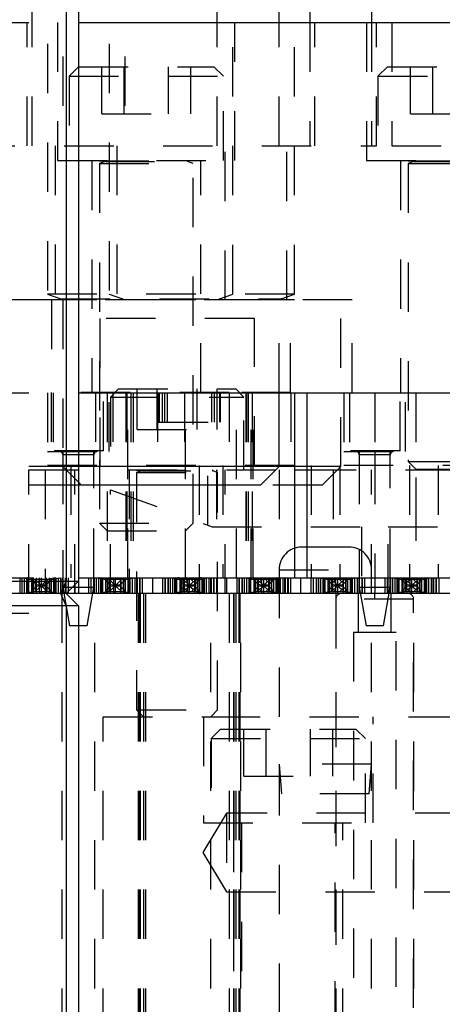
# Model space of a CAD drawing. Header units: inches. Extents: x 1880 to 2363, y -453 to -54.
# Tile 428 of 656: x 1901.809 to 1902.664, y -150.311 to -148.316. Entities that reach past the tile are written whole.
import ezdxf

# ---------------------------------------------------------------- set-up
doc = ezdxf.new("R2010")
doc.units = ezdxf.units.IN
doc.header["$LTSCALE"] = 0.5
doc.header["$MEASUREMENT"] = 0
doc.linetypes.add('HIDDEN', pattern=[0.225, 0.15, -0.075])
doc.layers.add('SID-M-H', color=4, linetype='HIDDEN')
doc.layers.add('SID-M-S', color=105, linetype='Continuous')

msp = doc.modelspace()

# ---------------------------------------------------------------- linework, layer by layer
at = {"layer": 'SID-M-H'}
for p, q in [((1901.89642, -147.79046), (1901.89642, -148.57171)), ((1902.02142, -147.79046), (1902.02142, -148.57171)), ((1902.20892, -148.57171), (1902.20892, -147.79046)), ((1902.33392, -148.57171), (1902.33392, -147.79046)), ((1901.83392, -148.57171), (1901.83392, -148.07171)), ((1901.86517, -148.16496), (1901.86517, -148.87194)), ((1901.99017, -148.16496), (1901.99017, -148.87194)), ((1902.24017, -148.87194), (1902.24017, -148.16496)), ((1902.36517, -148.87194), (1902.36517, -148.16496)), ((1900.92767, -148.32171), (1901.92767, -148.32171)), ((1901.82417, -148.57171), (1901.82417, -148.32171)), ((1901.88567, -148.32171), (1901.88567, -148.60171)), ((1902.24467, -148.60171), (1902.24467, -148.32171)), ((1902.39642, -148.32171), (1902.39642, -148.57171)), ((1902.40617, -148.57171), (1902.40617, -148.32171)), ((1902.51067, -148.32171), (1902.51067, -148.60171)), ((1902.52142, -148.32171), (1902.52142, -148.57171)), ((1902.53117, -148.57171), (1902.53117, -148.32171)), ((1902.56217, -148.32171), (1902.56217, -148.57171)), ((1901.92817, -148.41171), (1901.90917, -148.43071)), ((1901.92817, -148.41171), (1902.20217, -148.41171)), ((1901.97496, -148.50671), (1901.97496, -148.41171)), ((1902.02006, -148.50671), (1902.02006, -148.41171)), ((1902.11027, -148.50671), (1902.11027, -148.41171)), ((1902.15538, -148.50671), (1902.15538, -148.41171)), ((1902.22117, -148.43071), (1902.20217, -148.41171)), ((1902.55317, -148.41171), (1902.53417, -148.43071)), ((1902.55317, -148.41171), (1902.82717, -148.41171)), ((1902.59996, -148.50671), (1902.59996, -148.41171)), ((1902.64506, -148.50671), (1902.64506, -148.41171)), ((1901.90917, -148.43071), (1902.22117, -148.43071)), ((1901.90917, -148.43071), (1901.90917, -148.60171)), ((1902.22117, -148.60171), (1902.22117, -148.43071)), ((1902.53417, -148.43071), (1902.84617, -148.43071)), ((1902.53417, -148.43071), (1902.53417, -148.60171)), ((1901.97496, -148.50671), (1902.15538, -148.50671)), ((1902.59996, -148.50671), (1902.78038, -148.50671)), ((1901.69917, -148.57171), (1902.53117, -148.57171)), ((1901.88067, -148.57171), (1901.88067, -148.88371)), ((1902.00567, -148.57171), (1902.00567, -148.88371)), ((1902.22467, -148.88371), (1902.22467, -148.57171)), ((1902.34967, -148.88371), (1902.34967, -148.57171)), ((1902.56217, -148.57171), (1903.09317, -148.57171)), ((1901.88567, -148.60171), (1902.24467, -148.60171)), ((1901.95467, -148.60171), (1901.95467, -149.07171)), ((1901.97017, -148.60171), (1901.97017, -148.6021)), ((1901.97017, -148.6021), (1902.16017, -148.6021)), ((1901.98147, -148.60363), (1901.97017, -148.60774)), ((1901.97017, -148.60774), (1902.16017, -148.60774)), ((1901.97017, -148.60774), (1901.97017, -149.33621)), ((1901.98147, -148.60363), (1902.14886, -148.60363)), ((1902.16017, -148.60774), (1902.14886, -148.60363)), ((1902.16017, -148.6021), (1902.16017, -148.60171)), ((1902.16017, -149.33621), (1902.16017, -148.60774)), ((1902.17567, -149.07171), (1902.17567, -148.60171)), ((1902.51067, -148.60171), (1902.86967, -148.60171)), ((1902.57967, -148.60171), (1902.57967, -149.07171)), ((1902.59517, -148.60171), (1902.59517, -148.6021)), ((1902.59517, -148.6021), (1902.78517, -148.6021)), ((1902.60647, -148.60363), (1902.59517, -148.60774)), ((1902.59517, -148.60774), (1902.78517, -148.60774)), ((1902.59517, -148.60774), (1902.59517, -149.21121)), ((1902.60647, -148.60363), (1902.77386, -148.60363)), ((1902.36517, -148.87194), (1901.86517, -148.87194)), ((1901.86517, -148.87194), (1901.89222, -148.88178)), ((1901.99017, -148.87194), (1902.01722, -148.88178)), ((1902.21311, -148.88178), (1902.24017, -148.87194)), ((1902.33811, -148.88178), (1902.36517, -148.87194)), ((1902.48217, -148.88371), (1901.74817, -148.88371)), ((1902.36517, -148.88331), (1901.86517, -148.88331)), ((1901.86517, -148.88331), (1901.86517, -148.88371)), ((1901.87317, -148.88371), (1901.87317, -149.07171)), ((1901.89222, -148.88178), (1902.33632, -148.88178)), ((1901.89642, -148.88371), (1901.89642, -149.22121)), ((1901.99017, -148.88331), (1901.99017, -148.88371)), ((1902.24017, -148.88371), (1902.24017, -148.88331)), ((1902.33392, -149.07171), (1902.33392, -148.88371)), ((1902.35717, -149.07171), (1902.35717, -148.88371)), ((1902.36517, -148.88371), (1902.36517, -148.88331)), ((1902.45892, -149.22121), (1902.45892, -148.88371)), ((1902.48217, -149.07171), (1902.48217, -148.88371)), ((1902.28392, -148.92171), (1901.97142, -148.92171)), ((1901.97142, -148.92171), (1901.97142, -149.21921)), ((1902.28392, -149.21921), (1902.28392, -148.92171)), ((1900.92767, -149.07171), (1901.92767, -149.07171)), ((1901.86517, -149.07171), (1901.86517, -149.19071)), ((1902.2328, -149.07121), (1901.87253, -149.07121)), ((1901.87253, -149.07121), (1901.87253, -149.25871)), ((1901.87649, -149.07171), (1901.87649, -149.18982)), ((1901.9626, -149.07121), (1901.9626, -149.25871)), ((1901.97885, -149.18982), (1901.97885, -149.07171)), ((1901.98567, -149.07171), (1901.98567, -149.44671)), ((1901.99017, -149.19071), (1901.99017, -149.07171)), ((1902.00907, -149.0642), (1901.99267, -149.0806)), ((1901.99753, -149.07121), (1901.99753, -149.25871)), ((1902.00907, -149.0642), (1902.24627, -149.0642)), ((1902.02379, -149.07171), (1902.02379, -149.44671)), ((1902.02573, -149.07171), (1902.02573, -149.44671)), ((1902.02767, -149.44671), (1902.02767, -149.07171)), ((1902.0342, -149.07171), (1902.0342, -149.44671)), ((1902.03862, -149.07171), (1902.03862, -149.44671)), ((1902.04648, -149.1462), (1902.04648, -149.0642)), ((1902.08707, -149.1462), (1902.08707, -149.0642)), ((1902.0876, -149.07121), (1902.0876, -149.25871)), ((1902.09017, -149.07171), (1902.09017, -149.13171)), ((1902.09199, -149.13171), (1902.09199, -149.07171)), ((1902.09767, -149.13171), (1902.09767, -149.07171)), ((1902.10267, -149.13171), (1902.10267, -149.07171)), ((1902.10767, -149.07171), (1902.10767, -149.13171)), ((1902.14273, -149.07121), (1902.14273, -149.25871)), ((1902.14467, -149.44671), (1902.14467, -149.07171)), ((1902.16826, -149.1462), (1902.16826, -149.0642)), ((1902.19767, -149.13171), (1902.19767, -149.07171)), ((1902.20267, -149.07171), (1902.20267, -149.13171)), ((1902.20767, -149.07171), (1902.20767, -149.13171)), ((1902.20886, -149.1462), (1902.20886, -149.0642)), ((1902.21334, -149.07171), (1902.21334, -149.13171)), ((1902.21517, -149.13171), (1902.21517, -149.07171)), ((1902.3578, -149.07121), (1902.2328, -149.07121)), ((1902.2328, -149.07121), (1902.2328, -149.25871)), ((1902.26267, -149.0806), (1902.24627, -149.0642)), ((1902.24767, -149.44671), (1902.24767, -149.07171)), ((1902.26671, -149.07171), (1902.26671, -149.44671)), ((1902.26767, -149.07171), (1902.26767, -149.44671)), ((1902.26773, -149.07121), (1902.26773, -149.25871)), ((1902.27113, -149.07171), (1902.27113, -149.44671)), ((1902.27767, -149.44671), (1902.27767, -149.07171)), ((1902.27961, -149.07171), (1902.27961, -149.44671)), ((1902.28154, -149.44671), (1902.28154, -149.07171)), ((1902.3578, -149.07121), (1902.3578, -149.25871)), ((1902.46517, -149.07171), (1902.46517, -149.19071)), ((1902.47649, -149.07171), (1902.47649, -149.18982)), ((1902.52767, -149.07171), (1902.52767, -149.18982)), ((1902.57885, -149.18982), (1902.57885, -149.07171)), ((1902.59017, -149.19071), (1902.59017, -149.07171)), ((1902.61067, -149.07171), (1902.61067, -149.44671)), ((1901.99267, -149.0806), (1902.26267, -149.0806)), ((1901.99267, -149.0806), (1901.99267, -149.2282)), ((1902.26267, -149.2282), (1902.26267, -149.0806)), ((1902.09017, -149.13171), (1902.21517, -149.13171)), ((1902.04648, -149.1462), (1902.20886, -149.1462)), ((1901.86517, -149.19071), (1901.99017, -149.19071)), ((1901.97885, -149.18982), (1901.87649, -149.18982)), ((1901.89617, -149.19071), (1901.89617, -149.44671)), ((1901.95917, -149.44671), (1901.95917, -149.19071)), ((1902.46517, -149.19071), (1902.59017, -149.19071)), ((1902.57885, -149.18982), (1902.47649, -149.18982)), ((1902.49617, -149.19071), (1902.49617, -149.44671)), ((1902.55917, -149.44671), (1902.55917, -149.19071)), ((1901.95916, -149.19769), (1901.89617, -149.19769)), ((1901.89617, -149.19769), (1901.89617, -149.46541)), ((1901.95916, -149.46541), (1901.95916, -149.19769)), ((1902.55916, -149.19769), (1902.49617, -149.19769)), ((1902.49617, -149.19769), (1902.49617, -149.46541)), ((1902.52767, -149.19769), (1902.52767, -149.4467)), ((1902.55916, -149.46541), (1902.55916, -149.19769)), ((1902.59517, -149.21121), (1902.78517, -149.21121)), ((1902.59517, -149.21121), (1902.61067, -149.22671)), ((1902.36517, -149.21921), (1898.17767, -149.21921)), ((1901.92767, -149.22121), (1901.77142, -149.22121)), ((1901.82767, -149.4782), (1901.82767, -149.2282)), ((1901.82767, -149.2282), (1902.36517, -149.2282)), ((1901.86057, -149.2282), (1901.86057, -149.4782)), ((1901.89642, -149.22121), (1901.93392, -149.25871)), ((1901.91216, -149.21921), (1901.91216, -149.44671)), ((1901.92067, -149.4782), (1901.92067, -149.2282)), ((1902.03067, -149.2282), (1902.03067, -149.4782)), ((1902.04567, -149.2282), (1902.04567, -149.2286)), ((1902.04567, -149.2286), (1902.20967, -149.2286)), ((1902.05547, -149.23012), (1902.04567, -149.23369)), ((1902.04567, -149.23369), (1902.20967, -149.23369)), ((1902.04567, -149.23369), (1902.04567, -149.7142)), ((1902.05547, -149.23012), (1902.19986, -149.23012)), ((1902.17246, -149.21921), (1902.17246, -149.44671)), ((1902.19002, -149.34019), (1902.19002, -149.2282)), ((1902.20967, -149.23369), (1902.19986, -149.23012)), ((1902.20712, -149.2282), (1902.20712, -149.3432)), ((1902.20967, -149.2286), (1902.20967, -149.2282)), ((1902.20967, -149.7142), (1902.20967, -149.23369)), ((1902.22034, -149.21921), (1902.22034, -149.44671)), ((1902.22467, -149.4782), (1902.22467, -149.2282)), ((1902.36517, -149.22121), (1902.33392, -149.22121)), ((1902.33392, -149.2282), (1902.33392, -150.4782)), ((1905.96517, -149.21921), (1902.39017, -149.21921)), ((1902.45892, -149.22121), (1902.39017, -149.22121)), ((1902.39017, -149.2282), (1905.42767, -149.2282)), ((1902.39922, -149.21921), (1902.39922, -149.44671)), ((1902.42142, -149.25871), (1902.45892, -149.22121)), ((1902.44382, -149.2282), (1902.44382, -149.3432)), ((1902.4572, -149.21921), (1902.4572, -149.44671)), ((1902.52142, -150.4782), (1902.52142, -149.2282)), ((1902.59813, -149.21921), (1902.59813, -149.44671)), ((1902.61067, -149.22671), (1902.76967, -149.22671)), ((1902.61151, -149.3432), (1902.61151, -149.2282)), ((1902.65611, -149.21921), (1902.65611, -149.44671)), ((1901.92767, -149.25871), (1901.80892, -149.25871)), ((1901.99251, -149.4782), (1901.99251, -149.2683)), ((1901.99251, -149.2683), (1902.1983, -149.3432)), ((1902.42142, -149.25871), (1902.29642, -149.25871)), ((1901.97017, -149.33621), (1902.16017, -149.33621)), ((1901.97017, -149.33621), (1901.98567, -149.35171)), ((1902.14467, -149.35171), (1902.16017, -149.33621)), ((1901.98567, -149.35171), (1902.14467, -149.35171)), ((1902.1983, -149.3432), (1902.50054, -149.3432)), ((1902.50054, -149.3432), (1902.50054, -149.4782)), ((1902.5548, -149.4782), (1902.5548, -149.3432)), ((1902.5548, -149.3432), (1903.10054, -149.3432)), ((1902.47542, -149.38445), (1902.37992, -149.38445)), ((1902.33392, -149.43045), (1902.52142, -149.43045)), ((1900.53771, -149.44671), (1901.92767, -149.44671)), ((1901.80892, -149.44671), (1901.80892, -149.4782)), ((1901.81017, -149.4782), (1901.81017, -149.44671)), ((1901.81351, -149.44671), (1901.81351, -149.4782)), ((1901.81542, -149.44671), (1901.83245, -149.44995)), ((1901.81814, -149.44671), (1901.81814, -149.4782)), ((1901.82314, -149.4782), (1901.82314, -149.44671)), ((1901.82317, -149.44671), (1901.82317, -149.4782)), ((1901.82355, -149.4782), (1901.82355, -149.44671)), ((1901.84076, -149.44988), (1901.82414, -149.44671)), ((1901.82561, -149.4782), (1901.82561, -149.44671)), ((1901.82708, -149.4782), (1901.82708, -149.44671)), ((1901.87288, -149.44995), (1901.83245, -149.44995)), ((1901.83276, -149.44995), (1901.83276, -149.47495)), ((1901.83317, -149.44995), (1901.83317, -149.47495)), ((1901.83347, -149.45177), (1901.83317, -149.45115)), ((1901.83347, -149.45177), (1901.83347, -149.47314)), ((1901.84207, -149.46037), (1901.83347, -149.45177)), ((1901.83704, -149.4782), (1901.83704, -149.44671)), ((1901.84076, -149.47503), (1901.84076, -149.44988)), ((1901.84106, -149.44995), (1901.84076, -149.44988)), ((1901.84117, -149.47495), (1901.84117, -149.44995)), ((1901.84117, -149.45095), (1901.84974, -149.45952)), ((1901.84192, -149.44671), (1901.84192, -149.4782)), ((1901.84917, -149.4782), (1901.84917, -149.44671)), ((1901.85217, -149.44671), (1901.85217, -149.4782)), ((1901.8556, -149.45952), (1901.86417, -149.45095)), ((1901.87186, -149.45177), (1901.86327, -149.46037)), ((1901.86341, -149.4782), (1901.86341, -149.44671)), ((1901.86417, -149.47495), (1901.86417, -149.44995)), ((1901.86458, -149.44988), (1901.86427, -149.44995)), ((1901.88119, -149.44671), (1901.86458, -149.44988)), ((1901.86458, -149.47503), (1901.86458, -149.44988)), ((1901.86829, -149.44671), (1901.86829, -149.4782)), ((1901.87217, -149.45115), (1901.87186, -149.45177)), ((1901.87186, -149.45177), (1901.87186, -149.47314)), ((1901.87217, -149.44995), (1901.87217, -149.47495)), ((1901.87258, -149.44995), (1901.87258, -149.47495)), ((1901.87288, -149.44995), (1901.88991, -149.44671)), ((1901.87826, -149.4782), (1901.87826, -149.44671)), ((1901.87972, -149.44671), (1901.87972, -149.4782)), ((1901.88178, -149.44671), (1901.88178, -149.4782)), ((1901.88217, -149.44671), (1901.88217, -149.4782)), ((1901.88219, -149.4782), (1901.88219, -149.44671)), ((1901.88719, -149.4782), (1901.88719, -149.44671)), ((1901.89182, -149.44671), (1901.89182, -149.4782)), ((1901.89517, -149.44671), (1901.89517, -149.4782)), ((1901.89641, -149.44671), (1901.89641, -149.4782)), ((1901.90188, -149.4782), (1901.90188, -149.44671)), ((1901.90217, -149.44671), (1901.90217, -149.4782)), ((1901.90717, -149.44671), (1901.90717, -149.4782)), ((1901.92767, -149.4532), (1901.92767, -149.4782)), ((1901.94817, -149.44671), (1901.94817, -149.4782)), ((1901.95317, -149.44671), (1901.95317, -149.4782)), ((1901.95345, -149.4782), (1901.95345, -149.44671)), ((1901.95892, -149.44671), (1901.95892, -149.4782)), ((1901.96017, -149.4782), (1901.96017, -149.44671)), ((1901.96351, -149.44671), (1901.96351, -149.4782)), ((1901.96542, -149.44671), (1901.98245, -149.44995)), ((1901.96814, -149.44671), (1901.96814, -149.4782)), ((1901.97314, -149.4782), (1901.97314, -149.44671)), ((1901.97317, -149.44671), (1901.97317, -149.4782)), ((1901.97355, -149.4782), (1901.97355, -149.44671)), ((1901.99076, -149.44988), (1901.97414, -149.44671)), ((1901.97561, -149.4782), (1901.97561, -149.44671)), ((1901.97708, -149.4782), (1901.97708, -149.44671)), ((1902.02288, -149.44995), (1901.98245, -149.44995)), ((1901.98276, -149.44995), (1901.98276, -149.47495)), ((1901.98317, -149.44995), (1901.98317, -149.47495)), ((1901.98347, -149.45177), (1901.98317, -149.45115)), ((1901.98347, -149.45177), (1901.98347, -149.47314)), ((1901.99207, -149.46037), (1901.98347, -149.45177)), ((1901.98704, -149.4782), (1901.98704, -149.44671)), ((1901.99076, -149.47503), (1901.99076, -149.44988)), ((1901.99106, -149.44995), (1901.99076, -149.44988)), ((1901.99117, -149.47495), (1901.99117, -149.44995)), ((1901.99117, -149.45095), (1901.99974, -149.45952)), ((1901.99192, -149.44671), (1901.99192, -149.4782)), ((1901.99917, -149.4782), (1901.99917, -149.44671)), ((1902.00217, -149.44671), (1902.00217, -149.4782)), ((1902.0056, -149.45952), (1902.01417, -149.45095)), ((1902.02186, -149.45177), (1902.01327, -149.46037)), ((1902.01341, -149.4782), (1902.01341, -149.44671)), ((1902.01417, -149.47495), (1902.01417, -149.44995)), ((1902.01458, -149.44988), (1902.01427, -149.44995)), ((1902.03119, -149.44671), (1902.01458, -149.44988)), ((1902.01458, -149.47503), (1902.01458, -149.44988)), ((1902.01829, -149.44671), (1902.01829, -149.4782)), ((1902.02217, -149.45115), (1902.02186, -149.45177)), ((1902.02186, -149.45177), (1902.02186, -149.47314)), ((1902.02217, -149.44995), (1902.02217, -149.47495)), ((1902.02258, -149.44995), (1902.02258, -149.47495)), ((1902.02288, -149.44995), (1902.03991, -149.44671)), ((1902.02826, -149.4782), (1902.02826, -149.44671)), ((1902.02972, -149.44671), (1902.02972, -149.4782)), ((1902.03178, -149.44671), (1902.03178, -149.4782)), ((1902.03217, -149.44671), (1902.03217, -149.4782)), ((1902.03219, -149.4782), (1902.03219, -149.44671)), ((1902.03719, -149.4782), (1902.03719, -149.44671)), ((1902.04182, -149.44671), (1902.04182, -149.4782)), ((1902.04517, -149.44671), (1902.04517, -149.4782)), ((1902.04641, -149.44671), (1902.04641, -149.4782)), ((1902.05188, -149.4782), (1902.05188, -149.44671)), ((1902.05217, -149.44671), (1902.05217, -149.4782)), ((1902.05717, -149.44671), (1902.05717, -149.4782)), ((1902.07767, -149.44671), (1902.07767, -149.4782)), ((1902.09817, -149.44671), (1902.09817, -149.4782)), ((1902.10317, -149.44671), (1902.10317, -149.4782)), ((1902.10345, -149.4782), (1902.10345, -149.44671)), ((1902.10892, -149.44671), (1902.10892, -149.4782)), ((1902.11017, -149.4782), (1902.11017, -149.44671)), ((1902.11351, -149.44671), (1902.11351, -149.4782)), ((1902.11542, -149.44671), (1902.13245, -149.44995)), ((1902.11814, -149.44671), (1902.11814, -149.4782)), ((1902.12314, -149.4782), (1902.12314, -149.44671)), ((1902.12317, -149.44671), (1902.12317, -149.4782)), ((1902.12355, -149.4782), (1902.12355, -149.44671)), ((1902.14076, -149.44988), (1902.12414, -149.44671)), ((1902.12561, -149.4782), (1902.12561, -149.44671)), ((1902.12708, -149.4782), (1902.12708, -149.44671)), ((1902.17288, -149.44995), (1902.13245, -149.44995)), ((1902.13276, -149.44995), (1902.13276, -149.47495)), ((1902.13317, -149.44995), (1902.13317, -149.47495)), ((1902.13347, -149.45177), (1902.13317, -149.45115)), ((1902.13347, -149.45177), (1902.13347, -149.47314)), ((1902.14207, -149.46037), (1902.13347, -149.45177)), ((1902.13704, -149.4782), (1902.13704, -149.44671)), ((1902.14327, -149.45471), (1902.13966, -149.4511)), ((1902.14076, -149.47503), (1902.14076, -149.44988)), ((1902.14106, -149.44995), (1902.14076, -149.44988)), ((1902.14117, -149.45781), (1902.14902, -149.44995)), ((1902.14117, -149.47495), (1902.14117, -149.44995)), ((1902.14192, -149.44671), (1902.14192, -149.4782)), ((1902.14427, -149.45471), (1902.14327, -149.45471)), ((1902.14459, -149.45438), (1902.14974, -149.45952)), ((1902.14917, -149.4782), (1902.14917, -149.44671)), ((1902.15217, -149.44671), (1902.15217, -149.4782)), ((1902.1556, -149.45952), (1902.16074, -149.45438)), ((1902.15631, -149.44995), (1902.16417, -149.45781)), ((1902.16206, -149.45471), (1902.16106, -149.45471)), ((1902.16567, -149.4511), (1902.16206, -149.45471)), ((1902.17186, -149.45177), (1902.16327, -149.46037)), ((1902.16341, -149.4782), (1902.16341, -149.44671)), ((1902.16417, -149.47495), (1902.16417, -149.44995)), ((1902.16458, -149.44988), (1902.16427, -149.44995)), ((1902.18119, -149.44671), (1902.16458, -149.44988)), ((1902.16458, -149.47503), (1902.16458, -149.44988)), ((1902.16829, -149.44671), (1902.16829, -149.4782)), ((1902.17217, -149.45115), (1902.17186, -149.45177)), ((1902.17186, -149.45177), (1902.17186, -149.47314)), ((1902.17217, -149.44995), (1902.17217, -149.47495)), ((1902.17258, -149.44995), (1902.17258, -149.47495)), ((1902.17288, -149.44995), (1902.18991, -149.44671)), ((1902.17826, -149.4782), (1902.17826, -149.44671)), ((1902.17972, -149.44671), (1902.17972, -149.4782)), ((1902.18178, -149.44671), (1902.18178, -149.4782)), ((1902.18217, -149.44671), (1902.18217, -149.4782)), ((1902.18219, -149.4782), (1902.18219, -149.44671)), ((1902.18719, -149.4782), (1902.18719, -149.44671)), ((1902.19182, -149.44671), (1902.19182, -149.4782)), ((1902.19517, -149.44671), (1902.19517, -149.4782)), ((1902.19641, -149.44671), (1902.19641, -149.4782)), ((1902.20188, -149.4782), (1902.20188, -149.44671)), ((1902.20217, -149.44671), (1902.20217, -149.4782)), ((1902.20717, -149.44671), (1902.20717, -149.4782)), ((1902.22767, -149.44671), (1902.22767, -149.4782)), ((1902.24817, -149.44671), (1902.24817, -149.4782)), ((1902.25317, -149.44671), (1902.25317, -149.4782)), ((1902.25345, -149.4782), (1902.25345, -149.44671)), ((1902.25892, -149.44671), (1902.25892, -149.4782)), ((1902.26017, -149.4782), (1902.26017, -149.44671)), ((1902.26351, -149.44671), (1902.26351, -149.4782)), ((1902.26542, -149.44671), (1902.28245, -149.44995)), ((1902.26814, -149.44671), (1902.26814, -149.4782)), ((1902.27314, -149.4782), (1902.27314, -149.44671)), ((1902.27317, -149.44671), (1902.27317, -149.4782)), ((1902.27355, -149.4782), (1902.27355, -149.44671)), ((1902.29076, -149.44988), (1902.27414, -149.44671)), ((1902.27561, -149.4782), (1902.27561, -149.44671)), ((1902.27708, -149.4782), (1902.27708, -149.44671)), ((1902.32288, -149.44995), (1902.28245, -149.44995)), ((1902.28276, -149.44995), (1902.28276, -149.47495)), ((1902.28317, -149.44995), (1902.28317, -149.47495)), ((1902.28347, -149.45177), (1902.28317, -149.45115)), ((1902.28347, -149.45177), (1902.28347, -149.47314)), ((1902.29207, -149.46037), (1902.28347, -149.45177)), ((1902.28704, -149.4782), (1902.28704, -149.44671)), ((1902.28966, -149.4511), (1902.29327, -149.45471)), ((1902.29076, -149.47503), (1902.29076, -149.44988)), ((1902.29106, -149.44995), (1902.29076, -149.44988)), ((1902.29117, -149.45781), (1902.29902, -149.44995)), ((1902.29117, -149.47495), (1902.29117, -149.44995)), ((1902.29192, -149.44671), (1902.29192, -149.4782)), ((1902.29327, -149.45471), (1902.29427, -149.45471)), ((1902.29459, -149.45438), (1902.29974, -149.45952)), ((1902.29917, -149.4782), (1902.29917, -149.44671)), ((1902.30217, -149.44671), (1902.30217, -149.4782)), ((1902.3056, -149.45952), (1902.31074, -149.45438)), ((1902.30631, -149.44995), (1902.31417, -149.45781)), ((1902.31106, -149.45471), (1902.31206, -149.45471)), ((1902.31206, -149.45471), (1902.31567, -149.4511)), ((1902.32186, -149.45177), (1902.31327, -149.46037)), ((1902.31341, -149.4782), (1902.31341, -149.44671)), ((1902.31417, -149.47495), (1902.31417, -149.44995)), ((1902.31458, -149.44988), (1902.31427, -149.44995)), ((1902.33119, -149.44671), (1902.31458, -149.44988)), ((1902.31458, -149.47503), (1902.31458, -149.44988)), ((1902.31829, -149.44671), (1902.31829, -149.4782)), ((1902.32217, -149.45115), (1902.32186, -149.45177)), ((1902.32186, -149.45177), (1902.32186, -149.47314)), ((1902.32217, -149.44995), (1902.32217, -149.47495)), ((1902.32258, -149.44995), (1902.32258, -149.47495)), ((1902.32288, -149.44995), (1902.33991, -149.44671)), ((1902.32826, -149.4782), (1902.32826, -149.44671)), ((1902.32972, -149.44671), (1902.32972, -149.4782)), ((1902.33178, -149.44671), (1902.33178, -149.4782)), ((1902.33217, -149.44671), (1902.33217, -149.4782)), ((1902.33219, -149.4782), (1902.33219, -149.44671)), ((1902.33719, -149.4782), (1902.33719, -149.44671)), ((1902.34182, -149.44671), (1902.34182, -149.4782)), ((1902.34517, -149.44671), (1902.34517, -149.4782)), ((1902.34641, -149.44671), (1902.34641, -149.4782)), ((1902.35188, -149.4782), (1902.35188, -149.44671)), ((1902.35217, -149.44671), (1902.35217, -149.4782)), ((1902.35717, -149.44671), (1902.35717, -149.4782)), ((1902.36517, -149.44671), (1902.39017, -149.44671)), ((1902.37767, -149.44671), (1902.37767, -149.4782)), ((1902.39817, -149.44671), (1902.39817, -149.4782)), ((1902.40317, -149.44671), (1902.40317, -149.4782)), ((1902.40345, -149.4782), (1902.40345, -149.44671)), ((1902.40892, -149.44671), (1902.40892, -149.4782)), ((1902.41017, -149.4782), (1902.41017, -149.44671)), ((1902.41351, -149.44671), (1902.41351, -149.4782)), ((1902.41542, -149.44671), (1902.43245, -149.44995)), ((1902.41814, -149.44671), (1902.41814, -149.4782)), ((1902.42314, -149.4782), (1902.42314, -149.44671)), ((1902.42317, -149.44671), (1902.42317, -149.4782)), ((1902.42355, -149.4782), (1902.42355, -149.44671)), ((1902.44076, -149.44988), (1902.42414, -149.44671)), ((1902.42561, -149.4782), (1902.42561, -149.44671)), ((1902.42708, -149.4782), (1902.42708, -149.44671)), ((1902.47288, -149.44995), (1902.43245, -149.44995)), ((1902.43276, -149.44995), (1902.43276, -149.47495)), ((1902.43317, -149.44995), (1902.43317, -149.47495)), ((1902.43347, -149.45177), (1902.43317, -149.45115)), ((1902.43347, -149.45177), (1902.43347, -149.47314)), ((1902.44207, -149.46037), (1902.43347, -149.45177)), ((1902.43704, -149.4782), (1902.43704, -149.44671)), ((1902.43966, -149.4511), (1902.44327, -149.45471)), ((1902.44076, -149.47503), (1902.44076, -149.44988)), ((1902.44106, -149.44995), (1902.44076, -149.44988)), ((1902.44117, -149.45781), (1902.44902, -149.44995)), ((1902.44117, -149.47495), (1902.44117, -149.44995)), ((1902.44192, -149.44671), (1902.44192, -149.4782)), ((1902.44327, -149.45471), (1902.44427, -149.45471)), ((1902.44459, -149.45438), (1902.44974, -149.45952)), ((1902.44917, -149.4782), (1902.44917, -149.44671)), ((1902.45217, -149.44671), (1902.45217, -149.4782)), ((1902.4556, -149.45952), (1902.46074, -149.45438)), ((1902.45631, -149.44995), (1902.46417, -149.45781)), ((1902.46106, -149.45471), (1902.46206, -149.45471)), ((1902.46206, -149.45471), (1902.46567, -149.4511)), ((1902.47186, -149.45177), (1902.46327, -149.46037)), ((1902.46341, -149.4782), (1902.46341, -149.44671)), ((1902.46417, -149.47495), (1902.46417, -149.44995)), ((1902.46458, -149.44988), (1902.46427, -149.44995)), ((1902.48119, -149.44671), (1902.46458, -149.44988)), ((1902.46458, -149.47503), (1902.46458, -149.44988)), ((1902.46829, -149.44671), (1902.46829, -149.4782)), ((1902.47217, -149.45115), (1902.47186, -149.45177)), ((1902.47186, -149.45177), (1902.47186, -149.47314)), ((1902.47217, -149.44995), (1902.47217, -149.47495)), ((1902.47258, -149.44995), (1902.47258, -149.47495)), ((1902.47288, -149.44995), (1902.48991, -149.44671)), ((1902.47826, -149.4782), (1902.47826, -149.44671)), ((1902.47972, -149.44671), (1902.47972, -149.4782)), ((1902.48178, -149.44671), (1902.48178, -149.4782)), ((1902.48217, -149.44671), (1902.48217, -149.4782)), ((1902.48219, -149.4782), (1902.48219, -149.44671)), ((1902.48719, -149.4782), (1902.48719, -149.44671)), ((1902.49182, -149.44671), (1902.49182, -149.4782)), ((1902.49517, -149.44671), (1902.49517, -149.4782)), ((1902.49641, -149.44671), (1902.49641, -149.4782)), ((1902.50188, -149.4782), (1902.50188, -149.44671)), ((1902.50217, -149.44671), (1902.50217, -149.4782)), ((1902.50717, -149.44671), (1902.50717, -149.4782)), ((1902.52767, -149.44671), (1902.52767, -149.4782)), ((1902.54817, -149.44671), (1902.54817, -149.4782)), ((1902.55317, -149.44671), (1902.55317, -149.4782)), ((1902.55345, -149.4782), (1902.55345, -149.44671)), ((1902.55892, -149.44671), (1902.55892, -149.4782)), ((1902.56017, -149.4782), (1902.56017, -149.44671)), ((1902.56351, -149.44671), (1902.56351, -149.4782)), ((1902.56542, -149.44671), (1902.58245, -149.44995)), ((1902.56814, -149.44671), (1902.56814, -149.4782)), ((1902.57314, -149.4782), (1902.57314, -149.44671)), ((1902.57317, -149.44671), (1902.57317, -149.4782)), ((1902.57355, -149.4782), (1902.57355, -149.44671)), ((1902.59076, -149.44988), (1902.57414, -149.44671)), ((1902.57561, -149.4782), (1902.57561, -149.44671)), ((1902.57708, -149.4782), (1902.57708, -149.44671)), ((1902.62288, -149.44995), (1902.58245, -149.44995)), ((1902.58276, -149.44995), (1902.58276, -149.47495)), ((1902.58317, -149.44995), (1902.58317, -149.47495)), ((1902.58347, -149.45177), (1902.58317, -149.45115)), ((1902.58347, -149.45177), (1902.58347, -149.47314)), ((1902.59207, -149.46037), (1902.58347, -149.45177)), ((1902.58704, -149.4782), (1902.58704, -149.44671)), ((1902.58966, -149.4511), (1902.59327, -149.45471)), ((1902.59076, -149.47503), (1902.59076, -149.44988)), ((1902.59106, -149.44995), (1902.59076, -149.44988)), ((1902.59117, -149.45781), (1902.59902, -149.44995)), ((1902.59117, -149.47495), (1902.59117, -149.44995)), ((1902.59192, -149.44671), (1902.59192, -149.4782)), ((1902.59327, -149.45471), (1902.59427, -149.45471)), ((1902.59459, -149.45438), (1902.59974, -149.45952)), ((1902.59917, -149.4782), (1902.59917, -149.44671)), ((1902.60217, -149.44671), (1902.60217, -149.4782)), ((1902.6056, -149.45952), (1902.61074, -149.45438)), ((1902.60631, -149.44995), (1902.61417, -149.45781)), ((1902.61106, -149.45471), (1902.61206, -149.45471)), ((1902.61206, -149.45471), (1902.61567, -149.4511)), ((1902.62186, -149.45177), (1902.61327, -149.46037)), ((1902.61341, -149.4782), (1902.61341, -149.44671)), ((1902.61417, -149.47495), (1902.61417, -149.44995)), ((1902.61458, -149.44988), (1902.61427, -149.44995)), ((1902.63119, -149.44671), (1902.61458, -149.44988)), ((1902.61458, -149.47503), (1902.61458, -149.44988)), ((1902.61829, -149.44671), (1902.61829, -149.4782)), ((1902.62217, -149.45115), (1902.62186, -149.45177)), ((1902.62186, -149.45177), (1902.62186, -149.47314)), ((1902.62217, -149.44995), (1902.62217, -149.47495)), ((1902.62258, -149.44995), (1902.62258, -149.47495)), ((1902.62288, -149.44995), (1902.63991, -149.44671)), ((1902.62826, -149.4782), (1902.62826, -149.44671)), ((1902.62972, -149.44671), (1902.62972, -149.4782)), ((1902.63178, -149.44671), (1902.63178, -149.4782)), ((1902.63217, -149.44671), (1902.63217, -149.4782)), ((1902.63219, -149.4782), (1902.63219, -149.44671)), ((1902.63719, -149.4782), (1902.63719, -149.44671)), ((1902.64182, -149.44671), (1902.64182, -149.4782)), ((1902.64517, -149.44671), (1902.64517, -149.4782)), ((1902.64641, -149.44671), (1902.64641, -149.4782)), ((1902.65188, -149.4782), (1902.65188, -149.44671)), ((1902.65217, -149.44671), (1902.65217, -149.4782)), ((1902.65717, -149.44671), (1902.65717, -149.4782)), ((1901.81542, -149.4782), (1901.83245, -149.47495)), ((1901.84076, -149.47503), (1901.82414, -149.4782)), ((1901.87288, -149.47495), (1901.83245, -149.47495)), ((1901.83347, -149.47314), (1901.83317, -149.47376)), ((1901.84207, -149.46454), (1901.83347, -149.47314)), ((1901.84106, -149.47495), (1901.84076, -149.47503)), ((1901.84117, -149.47395), (1901.84974, -149.46538)), ((1901.84207, -149.46037), (1901.84207, -149.46454)), ((1901.84676, -149.46156), (1901.84207, -149.46037)), ((1901.84676, -149.46334), (1901.84207, -149.46454)), ((1901.84676, -149.46156), (1901.84676, -149.46334)), ((1901.85945, -149.46156), (1901.84676, -149.46156)), ((1901.85945, -149.46334), (1901.84676, -149.46334)), ((1901.84974, -149.46538), (1901.84974, -149.45952)), ((1901.84974, -149.45952), (1901.85077, -149.4598)), ((1901.84974, -149.46538), (1901.85077, -149.46511)), ((1901.85077, -149.46511), (1901.85077, -149.4598)), ((1901.85077, -149.4598), (1901.85457, -149.4598)), ((1901.85077, -149.46511), (1901.85457, -149.46511)), ((1901.85457, -149.4598), (1901.8556, -149.45952)), ((1901.85457, -149.46511), (1901.85457, -149.4598)), ((1901.85457, -149.46511), (1901.8556, -149.46538)), ((1901.8556, -149.46538), (1901.8556, -149.45952)), ((1901.8556, -149.46538), (1901.86417, -149.47395)), ((1901.86028, -149.46145), (1901.85945, -149.46156)), ((1901.85945, -149.46156), (1901.85945, -149.46334)), ((1901.86028, -149.46345), (1901.85945, -149.46334)), ((1901.86327, -149.46037), (1901.86028, -149.46145)), ((1901.86028, -149.46145), (1901.86028, -149.46345)), ((1901.86327, -149.46454), (1901.86028, -149.46345)), ((1901.86327, -149.46037), (1901.86327, -149.46454)), ((1901.87186, -149.47314), (1901.86327, -149.46454)), ((1901.86458, -149.47503), (1901.86427, -149.47495)), ((1901.88119, -149.4782), (1901.86458, -149.47503)), ((1901.87217, -149.47376), (1901.87186, -149.47314)), ((1901.87288, -149.47495), (1901.88991, -149.4782)), ((1901.89617, -149.46541), (1901.95916, -149.46541)), ((1901.89617, -149.46541), (1901.91005, -149.54415)), ((1901.94528, -149.54415), (1901.95916, -149.46541)), ((1901.96542, -149.4782), (1901.98245, -149.47495)), ((1901.99076, -149.47503), (1901.97414, -149.4782)), ((1902.02288, -149.47495), (1901.98245, -149.47495)), ((1901.98347, -149.47314), (1901.98317, -149.47376)), ((1901.99207, -149.46454), (1901.98347, -149.47314)), ((1901.99106, -149.47495), (1901.99076, -149.47503)), ((1901.99117, -149.47395), (1901.99974, -149.46538)), ((1901.99207, -149.46037), (1901.99207, -149.46454)), ((1901.99676, -149.46156), (1901.99207, -149.46037)), ((1901.99676, -149.46334), (1901.99207, -149.46454)), ((1901.99676, -149.46156), (1901.99676, -149.46334)), ((1902.00945, -149.46156), (1901.99676, -149.46156)), ((1902.00945, -149.46334), (1901.99676, -149.46334)), ((1901.99974, -149.46538), (1901.99974, -149.45952)), ((1901.99974, -149.45952), (1902.00077, -149.4598)), ((1901.99974, -149.46538), (1902.00077, -149.46511)), ((1902.00077, -149.46511), (1902.00077, -149.4598)), ((1902.00077, -149.4598), (1902.00457, -149.4598)), ((1902.00077, -149.46511), (1902.00457, -149.46511)), ((1902.00457, -149.4598), (1902.0056, -149.45952)), ((1902.00457, -149.46511), (1902.00457, -149.4598)), ((1902.00457, -149.46511), (1902.0056, -149.46538)), ((1902.0056, -149.46538), (1902.0056, -149.45952)), ((1902.0056, -149.46538), (1902.01417, -149.47395)), ((1902.01028, -149.46145), (1902.00945, -149.46156)), ((1902.00945, -149.46156), (1902.00945, -149.46334)), ((1902.01028, -149.46345), (1902.00945, -149.46334)), ((1902.01327, -149.46037), (1902.01028, -149.46145)), ((1902.01028, -149.46145), (1902.01028, -149.46345)), ((1902.01327, -149.46454), (1902.01028, -149.46345)), ((1902.01327, -149.46037), (1902.01327, -149.46454)), ((1902.02186, -149.47314), (1902.01327, -149.46454)), ((1902.01458, -149.47503), (1902.01427, -149.47495)), ((1902.03119, -149.4782), (1902.01458, -149.47503)), ((1902.02217, -149.47376), (1902.02186, -149.47314)), ((1902.02288, -149.47495), (1902.03991, -149.4782)), ((1902.11542, -149.4782), (1902.13245, -149.47495)), ((1902.14076, -149.47503), (1902.12414, -149.4782)), ((1902.17288, -149.47495), (1902.13245, -149.47495)), ((1902.13347, -149.47314), (1902.13317, -149.47376)), ((1902.14207, -149.46454), (1902.13347, -149.47314)), ((1902.1382, -149.47527), (1902.14327, -149.4702)), ((1902.14106, -149.47495), (1902.14076, -149.47503)), ((1902.14902, -149.47495), (1902.14117, -149.4671)), ((1902.14207, -149.46037), (1902.14207, -149.46454)), ((1902.14676, -149.46156), (1902.14207, -149.46037)), ((1902.14676, -149.46334), (1902.14207, -149.46454)), ((1902.14327, -149.4702), (1902.14427, -149.4702)), ((1902.14459, -149.47053), (1902.14974, -149.46538)), ((1902.14676, -149.46156), (1902.14676, -149.46334)), ((1902.15945, -149.46156), (1902.14676, -149.46156)), ((1902.15945, -149.46334), (1902.14676, -149.46334)), ((1902.14974, -149.46538), (1902.14974, -149.45952)), ((1902.14974, -149.45952), (1902.15077, -149.4598)), ((1902.14974, -149.46538), (1902.15077, -149.46511)), ((1902.15077, -149.46511), (1902.15077, -149.4598)), ((1902.15077, -149.4598), (1902.15457, -149.4598)), ((1902.15077, -149.46511), (1902.15457, -149.46511)), ((1902.15457, -149.4598), (1902.1556, -149.45952)), ((1902.15457, -149.46511), (1902.15457, -149.4598)), ((1902.15457, -149.46511), (1902.1556, -149.46538)), ((1902.1556, -149.46538), (1902.1556, -149.45952)), ((1902.1556, -149.46538), (1902.16074, -149.47053)), ((1902.16417, -149.4671), (1902.15631, -149.47495)), ((1902.16028, -149.46145), (1902.15945, -149.46156)), ((1902.15945, -149.46156), (1902.15945, -149.46334)), ((1902.16028, -149.46345), (1902.15945, -149.46334)), ((1902.16327, -149.46037), (1902.16028, -149.46145)), ((1902.16028, -149.46145), (1902.16028, -149.46345)), ((1902.16327, -149.46454), (1902.16028, -149.46345)), ((1902.16106, -149.4702), (1902.16206, -149.4702)), ((1902.16206, -149.4702), (1902.16713, -149.47527)), ((1902.16327, -149.46037), (1902.16327, -149.46454)), ((1902.17186, -149.47314), (1902.16327, -149.46454)), ((1902.16458, -149.47503), (1902.16427, -149.47495)), ((1902.18119, -149.4782), (1902.16458, -149.47503)), ((1902.17217, -149.47376), (1902.17186, -149.47314)), ((1902.17288, -149.47495), (1902.18991, -149.4782)), ((1902.26542, -149.4782), (1902.28245, -149.47495)), ((1902.29076, -149.47503), (1902.27414, -149.4782)), ((1902.32288, -149.47495), (1902.28245, -149.47495)), ((1902.28347, -149.47314), (1902.28317, -149.47376)), ((1902.29207, -149.46454), (1902.28347, -149.47314)), ((1902.29327, -149.4702), (1902.28852, -149.47495)), ((1902.29106, -149.47495), (1902.29076, -149.47503)), ((1902.29902, -149.47495), (1902.29117, -149.4671)), ((1902.29207, -149.46037), (1902.29207, -149.46454)), ((1902.29676, -149.46156), (1902.29207, -149.46037)), ((1902.29676, -149.46334), (1902.29207, -149.46454)), ((1902.29427, -149.4702), (1902.29327, -149.4702)), ((1902.29459, -149.47053), (1902.29974, -149.46538)), ((1902.29676, -149.46156), (1902.29676, -149.46334)), ((1902.30945, -149.46156), (1902.29676, -149.46156)), ((1902.30945, -149.46334), (1902.29676, -149.46334)), ((1902.29974, -149.46538), (1902.29974, -149.45952)), ((1902.29974, -149.45952), (1902.30077, -149.4598)), ((1902.29974, -149.46538), (1902.30077, -149.46511)), ((1902.30077, -149.46511), (1902.30077, -149.4598)), ((1902.30077, -149.4598), (1902.30457, -149.4598)), ((1902.30077, -149.46511), (1902.30457, -149.46511)), ((1902.30457, -149.4598), (1902.3056, -149.45952)), ((1902.30457, -149.46511), (1902.30457, -149.4598)), ((1902.30457, -149.46511), (1902.3056, -149.46538)), ((1902.3056, -149.46538), (1902.3056, -149.45952)), ((1902.3056, -149.46538), (1902.31074, -149.47053)), ((1902.31417, -149.4671), (1902.30631, -149.47495)), ((1902.31028, -149.46145), (1902.30945, -149.46156)), ((1902.30945, -149.46156), (1902.30945, -149.46334)), ((1902.31028, -149.46345), (1902.30945, -149.46334)), ((1902.31327, -149.46037), (1902.31028, -149.46145)), ((1902.31028, -149.46145), (1902.31028, -149.46345)), ((1902.31327, -149.46454), (1902.31028, -149.46345)), ((1902.31206, -149.4702), (1902.31106, -149.4702)), ((1902.31682, -149.47495), (1902.31206, -149.4702)), ((1902.31327, -149.46037), (1902.31327, -149.46454)), ((1902.32186, -149.47314), (1902.31327, -149.46454)), ((1902.31458, -149.47503), (1902.31427, -149.47495)), ((1902.33119, -149.4782), (1902.31458, -149.47503)), ((1902.32217, -149.47376), (1902.32186, -149.47314)), ((1902.32288, -149.47495), (1902.33991, -149.4782)), ((1902.41542, -149.4782), (1902.43245, -149.47495)), ((1902.44076, -149.47503), (1902.42414, -149.4782)), ((1902.47288, -149.47495), (1902.43245, -149.47495)), ((1902.43347, -149.47314), (1902.43317, -149.47376)), ((1902.44207, -149.46454), (1902.43347, -149.47314)), ((1902.44327, -149.4702), (1902.43852, -149.47495)), ((1902.44106, -149.47495), (1902.44076, -149.47503)), ((1902.44902, -149.47495), (1902.44117, -149.4671)), ((1902.44207, -149.46037), (1902.44207, -149.46454)), ((1902.44676, -149.46156), (1902.44207, -149.46037)), ((1902.44676, -149.46334), (1902.44207, -149.46454)), ((1902.44427, -149.4702), (1902.44327, -149.4702)), ((1902.44459, -149.47053), (1902.44974, -149.46538)), ((1902.44676, -149.46156), (1902.44676, -149.46334)), ((1902.45945, -149.46156), (1902.44676, -149.46156)), ((1902.45945, -149.46334), (1902.44676, -149.46334)), ((1902.44974, -149.46538), (1902.44974, -149.45952)), ((1902.44974, -149.45952), (1902.45077, -149.4598)), ((1902.44974, -149.46538), (1902.45077, -149.46511)), ((1902.45077, -149.46511), (1902.45077, -149.4598)), ((1902.45077, -149.4598), (1902.45457, -149.4598)), ((1902.45077, -149.46511), (1902.45457, -149.46511)), ((1902.45457, -149.4598), (1902.4556, -149.45952)), ((1902.45457, -149.46511), (1902.45457, -149.4598)), ((1902.45457, -149.46511), (1902.4556, -149.46538)), ((1902.4556, -149.46538), (1902.4556, -149.45952)), ((1902.4556, -149.46538), (1902.46074, -149.47053)), ((1902.46417, -149.4671), (1902.45631, -149.47495)), ((1902.46028, -149.46145), (1902.45945, -149.46156)), ((1902.45945, -149.46156), (1902.45945, -149.46334)), ((1902.46028, -149.46345), (1902.45945, -149.46334)), ((1902.46327, -149.46037), (1902.46028, -149.46145)), ((1902.46028, -149.46145), (1902.46028, -149.46345)), ((1902.46327, -149.46454), (1902.46028, -149.46345)), ((1902.46206, -149.4702), (1902.46106, -149.4702)), ((1902.46682, -149.47495), (1902.46206, -149.4702)), ((1902.46327, -149.46037), (1902.46327, -149.46454)), ((1902.47186, -149.47314), (1902.46327, -149.46454)), ((1902.46458, -149.47503), (1902.46427, -149.47495)), ((1902.48119, -149.4782), (1902.46458, -149.47503)), ((1902.47217, -149.47376), (1902.47186, -149.47314)), ((1902.47288, -149.47495), (1902.48991, -149.4782)), ((1902.49617, -149.46541), (1902.55916, -149.46541)), ((1902.49617, -149.46541), (1902.51005, -149.54415)), ((1902.54528, -149.54415), (1902.55916, -149.46541)), ((1902.56542, -149.4782), (1902.58245, -149.47495)), ((1902.59076, -149.47503), (1902.57414, -149.4782)), ((1902.62288, -149.47495), (1902.58245, -149.47495)), ((1902.58347, -149.47314), (1902.58317, -149.47376)), ((1902.59207, -149.46454), (1902.58347, -149.47314)), ((1902.59327, -149.4702), (1902.58852, -149.47495)), ((1902.59106, -149.47495), (1902.59076, -149.47503)), ((1902.59902, -149.47495), (1902.59117, -149.4671)), ((1902.59207, -149.46037), (1902.59207, -149.46454)), ((1902.59676, -149.46156), (1902.59207, -149.46037)), ((1902.59676, -149.46334), (1902.59207, -149.46454)), ((1902.59427, -149.4702), (1902.59327, -149.4702)), ((1902.59459, -149.47053), (1902.59974, -149.46538)), ((1902.59676, -149.46156), (1902.59676, -149.46334)), ((1902.60945, -149.46156), (1902.59676, -149.46156)), ((1902.60945, -149.46334), (1902.59676, -149.46334)), ((1902.59974, -149.46538), (1902.59974, -149.45952)), ((1902.59974, -149.45952), (1902.60077, -149.4598)), ((1902.59974, -149.46538), (1902.60077, -149.46511)), ((1902.60077, -149.46511), (1902.60077, -149.4598)), ((1902.60077, -149.4598), (1902.60457, -149.4598)), ((1902.60077, -149.46511), (1902.60457, -149.46511)), ((1902.60457, -149.4598), (1902.6056, -149.45952)), ((1902.60457, -149.46511), (1902.60457, -149.4598)), ((1902.60457, -149.46511), (1902.6056, -149.46538)), ((1902.6056, -149.46538), (1902.6056, -149.45952)), ((1902.6056, -149.46538), (1902.61074, -149.47053)), ((1902.61417, -149.4671), (1902.60631, -149.47495)), ((1902.61028, -149.46145), (1902.60945, -149.46156)), ((1902.60945, -149.46156), (1902.60945, -149.46334)), ((1902.61028, -149.46345), (1902.60945, -149.46334)), ((1902.61327, -149.46037), (1902.61028, -149.46145)), ((1902.61028, -149.46145), (1902.61028, -149.46345)), ((1902.61327, -149.46454), (1902.61028, -149.46345)), ((1902.61206, -149.4702), (1902.61106, -149.4702)), ((1902.61682, -149.47495), (1902.61206, -149.4702)), ((1902.61327, -149.46037), (1902.61327, -149.46454)), ((1902.62186, -149.47314), (1902.61327, -149.46454)), ((1902.61458, -149.47503), (1902.61427, -149.47495)), ((1902.63119, -149.4782), (1902.61458, -149.47503)), ((1902.62217, -149.47376), (1902.62186, -149.47314)), ((1902.62288, -149.47495), (1902.63991, -149.4782)), ((1901.89417, -149.4782), (1901.89417, -150.4782)), ((1901.96117, -150.4782), (1901.96117, -149.4782)), ((1902.04879, -149.4782), (1902.04879, -150.4782)), ((1902.05073, -149.4782), (1902.05073, -150.4782)), ((1902.05267, -149.4782), (1902.05267, -150.4782)), ((1902.0592, -149.4782), (1902.0592, -150.4782)), ((1902.05967, -149.4782), (1902.05967, -150.4782)), ((1902.06362, -149.4782), (1902.06362, -150.4782)), ((1902.19567, -150.4782), (1902.19567, -149.4782)), ((1902.23267, -149.4782), (1902.23267, -150.4782)), ((1902.24171, -149.4782), (1902.24171, -150.4782)), ((1902.24267, -149.4782), (1902.24267, -150.4782)), ((1902.24613, -149.4782), (1902.24613, -150.4782)), ((1902.25267, -149.4782), (1902.25267, -150.4782)), ((1902.25461, -149.4782), (1902.25461, -150.4782)), ((1902.25654, -150.4782), (1902.25654, -149.4782)), ((1902.44867, -149.4782), (1902.44867, -150.4782)), ((1902.60641, -149.49001), (1902.44893, -149.49001)), ((1902.44893, -149.49001), (1902.44893, -150.51757)), ((1902.4942, -149.4782), (1902.4942, -149.55694)), ((1902.56113, -149.55694), (1902.56113, -149.4782)), ((1902.60641, -150.51757), (1902.60641, -149.49001)), ((1902.60667, -150.4782), (1902.60667, -149.4782)), ((1900.92767, -149.5182), (1901.92767, -149.5182)), ((1901.94528, -149.54415), (1901.91005, -149.54415)), ((1902.54528, -149.54415), (1902.51005, -149.54415)), ((1902.48436, -149.55694), (1902.57097, -149.55694)), ((1902.48436, -149.55694), (1902.48436, -150.67505)), ((1902.57097, -150.67505), (1902.57097, -149.55694)), ((1902.04567, -149.7142), (1902.20967, -149.7142)), ((1902.04567, -149.7142), (1902.05967, -149.7282)), ((1902.19567, -149.7282), (1902.20967, -149.7142)), ((1901.97767, -150.9782), (1901.97767, -149.7282)), ((1901.97767, -149.7282), (1902.19567, -149.7282)), ((1902.18079, -149.7282), (1902.18079, -149.9432)), ((1902.19567, -149.7282), (1903.22767, -149.7282)), ((1902.52454, -149.9432), (1902.52454, -149.7282)), ((1902.21567, -149.7532), (1902.19667, -149.7722)), ((1902.21567, -149.7532), (1902.48967, -149.7532)), ((1902.26246, -149.8482), (1902.26246, -149.7532)), ((1902.30756, -149.8482), (1902.30756, -149.7532)), ((1902.39777, -149.8482), (1902.39777, -149.7532)), ((1902.44288, -149.8482), (1902.44288, -149.7532)), ((1902.50867, -149.7722), (1902.48967, -149.7532)), ((1902.19667, -149.7722), (1902.50867, -149.7722)), ((1902.19667, -149.7722), (1902.19667, -149.9432)), ((1902.50867, -149.9432), (1902.50867, -149.7722)), ((1902.52142, -149.82445), (1902.33392, -149.82445)), ((1902.33392, -149.82445), (1902.33917, -149.88445)), ((1902.51617, -149.88445), (1902.52142, -149.82445)), ((1902.26246, -149.8482), (1902.44288, -149.8482)), ((1902.51617, -149.88445), (1902.33917, -149.88445)), ((1902.22767, -149.9237), (1902.1799, -150.0032)), ((1902.22767, -149.9237), (1902.22767, -150.0827)), ((1902.90978, -149.9237), (1902.22767, -149.9237)), ((1902.18079, -149.9432), (1902.52454, -149.9432)), ((1902.24204, -149.9432), (1902.24204, -150.9782)), ((1902.25767, -149.9432), (1902.25767, -150.5636)), ((1902.44767, -150.5636), (1902.44767, -149.9432)), ((1902.46329, -150.9782), (1902.46329, -149.9432)), ((1902.1799, -150.0032), (1902.22767, -150.0827)), ((1902.22767, -150.0827), (1902.90242, -150.0827))]:
    msp.add_line(p, q, dxfattribs=at)
for centre, radius, start, end in [((1901.9812, -148.60289), 0.000787, 290, 90), ((1902.14913, -148.60289), 0.000787, 90, 250), ((1902.6062, -148.60289), 0.000787, 290, 90), ((1901.89195, -148.88252), 0.000787, 270, 70), ((1902.01695, -148.88252), 0.000787, 270, 70), ((1902.21338, -148.88252), 0.000787, 110, 270), ((1902.33838, -148.88252), 0.000787, 110, 270), ((1901.8883, -149.19769), 0.00787, 0, 90), ((1901.96704, -149.19769), 0.00787, 90, 180), ((1902.4883, -149.19769), 0.00787, 0, 90), ((1902.56704, -149.19769), 0.00787, 90, 180), ((1902.0552, -149.22938), 0.000787, 290, 90), ((1902.20013, -149.22938), 0.000787, 90, 250), ((1902.37992, -149.43045), 0.046, 90, 180), ((1902.47542, -149.43045), 0.046, 0, 90), ((1902.12906, -149.46171), 0.015, 45, 90), ((1902.17628, -149.46171), 0.015, 90, 135), ((1902.27906, -149.46171), 0.015, 45, 51.57891), ((1902.32628, -149.46171), 0.015, 128.42109, 135), ((1902.42906, -149.46171), 0.015, 45, 51.57891), ((1902.47628, -149.46171), 0.015, 128.42109, 135), ((1902.57906, -149.46171), 0.015, 45, 51.57891), ((1902.62628, -149.46171), 0.015, 128.42109, 135), ((1902.13113, -149.4682), 0.01, 270, 315), ((1902.17421, -149.4682), 0.01, 225, 270), ((1902.46074, -149.49001), 0.01181, 90, 180), ((1902.5946, -149.49001), 0.01181, 0, 90)]:
    msp.add_arc(centre, radius, start, end, dxfattribs=at)
for points in [[(1902.52767, -149.18982), (1902.52767, -149.18995), (1902.52767, -149.19024), (1902.52767, -149.19237), (1902.52767, -149.19502), (1902.52767, -149.19682), (1902.52767, -149.19769)], [(1902.52767, -149.49001), (1902.52767, -149.48834), (1902.52767, -149.48486), (1902.52767, -149.48089), (1902.52767, -149.47859), (1902.52767, -149.47833), (1902.52767, -149.4782)]]:
    msp.add_open_spline(points, degree=3, knots=[0, 0, 0, 0, 0.2702613, 0.5624294, 0.7897364, 1, 1, 1, 1], dxfattribs=at)
at = {"layer": 'SID-M-S'}
for p, q in [((1901.90267, -146.9432), (1901.90267, -149.4532)), ((1901.92767, -146.9432), (1901.92767, -149.4532)), ((1902.39642, -148.1932), (1902.39642, -148.32171)), ((1902.52142, -148.1932), (1902.52142, -148.32171)), ((1901.92767, -148.32171), (1905.57767, -148.32171)), ((1901.92767, -149.07171), (1905.57767, -149.07171)), ((1902.33392, -149.22121), (1902.33392, -149.07171)), ((1902.36517, -149.07171), (1902.36517, -149.44671)), ((1902.39017, -149.07171), (1902.39017, -149.44671)), ((1902.33392, -149.22121), (1901.92767, -149.22121)), ((1902.29642, -149.25871), (1902.33392, -149.22121)), ((1902.39017, -149.22121), (1902.36517, -149.22121)), ((1902.36517, -149.2282), (1902.39017, -149.2282)), ((1902.29642, -149.25871), (1901.92767, -149.25871)), ((1900.92767, -149.4532), (1901.92767, -149.4532)), ((1901.89231, -149.4782), (1901.90267, -149.4532)), ((1901.90267, -149.4782), (1901.92767, -149.4532)), ((1901.92767, -149.44671), (1902.36517, -149.44671)), ((1902.39017, -149.44671), (1905.57767, -149.44671)), ((1901.92067, -149.4602), (1901.92067, -149.4782)), ((1907.23278, -149.4782), (1900.95267, -149.4782)), ((1901.90267, -149.5032), (1901.89231, -149.4782)), ((1901.92767, -149.5032), (1901.90267, -149.4782)), ((1901.92767, -149.5032), (1900.92767, -149.5032)), ((1901.90267, -149.5032), (1901.90267, -150.9782)), ((1901.92767, -149.5032), (1901.92767, -150.9782))]:
    msp.add_line(p, q, dxfattribs=at)

doc.saveas('drawing.dxf')
